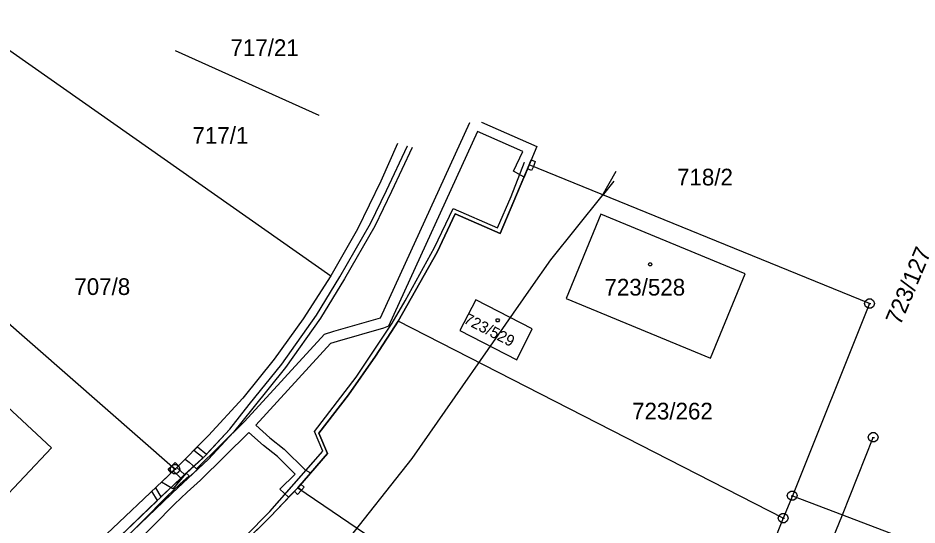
# Model space of a CAD drawing. Extents: x -759060 to -757386, y -1172273 to -1170948.
# Drawn here: x -757667.2 to -757575.7, y -1171015.5 to -1170963.9 of the extents above; entities that cross this region are included whole.
import ezdxf

# ---------------------------------------------------------------- set-up
doc = ezdxf.new("R2010")
doc.units = 0
for name, color, linetype in [('Vrstva 1', 7, 'Continuous'), ('Vrstva 11', 7, 'Continuous'), ('Vrstva 12', 7, 'Continuous'), ('Vrstva 13', 7, 'Continuous'), ('Vrstva 2', 7, 'Continuous'), ('Vrstva 5', 7, 'Continuous'), ('Vrstva 8', 7, 'Continuous')]:
    doc.layers.add(name, color=color, linetype=linetype)

msp = doc.modelspace()

# ---------------------------------------------------------------- linework, layer by layer
at = {"layer": 'Vrstva 1'}
for p, q in [((-757672.79, -1170963.92), (-757635.36, -1170990.15)), ((-757636.56, -1170973.85), (-757651.16, -1170967.27)), ((-757651.16, -1170967.27), (-757651.16, -1170967.27)), ((-757636.56, -1170973.85), (-757636.56, -1170973.85)), ((-757628.59, -1170976.69), (-757630.27, -1170980.5)), ((-757628.59, -1170976.69), (-757628.59, -1170976.69)), ((-757618.12, -1170985.84), (-757615.16, -1170978.84)), ((-757615.16, -1170978.84), (-757615.16, -1170978.84)), ((-757580.52, -1170992.97), (-757615.16, -1170978.84)), ((-757684.38, -1170980.76), (-757651.22, -1171009.81)), ((-757630.27, -1170980.5), (-757632.64, -1170985.4)), ((-757624.55, -1170987.74), (-757622.7, -1170983.85)), ((-757622.7, -1170983.85), (-757618.12, -1170985.84)), ((-757607.88, -1170983.88), (-757611.4, -1170992.45)), ((-757593.2, -1170989.94), (-757607.88, -1170983.88)), ((-757632.64, -1170985.4), (-757635.36, -1170990.15)), ((-757628.52, -1170994.76), (-757624.55, -1170987.74)), ((-757635.36, -1170990.15), (-757638.19, -1170994.52)), ((-757596.73, -1170998.5), (-757593.2, -1170989.94)), ((-757663.78, -1171007.63), (-757679.68, -1170992.9)), ((-757620.61, -1170992.57), (-757622.22, -1170995.69)), ((-757614.86, -1170995.55), (-757620.61, -1170992.57)), ((-757611.4, -1170992.45), (-757596.73, -1170998.5)), ((-757580.52, -1170992.97), (-757588.39, -1171012.51)), ((-757580.52, -1170992.97), (-757580.52, -1170992.97)), ((-757638.19, -1170994.52), (-757641.12, -1170998.61)), ((-757630.8, -1170998.31), (-757628.52, -1170994.76)), ((-757589.31, -1171014.79), (-757628.52, -1170994.76)), ((-757622.22, -1170995.69), (-757616.43, -1170998.67)), ((-757616.43, -1170998.67), (-757614.86, -1170995.55)), ((-757641.12, -1170998.61), (-757644.33, -1171002.57)), ((-757633.56, -1171002.25), (-757630.8, -1170998.31)), ((-757636.59, -1171006.15), (-757633.56, -1171002.25)), ((-757644.33, -1171002.57), (-757647.8, -1171006.39)), ((-757647.8, -1171006.39), (-757651.22, -1171009.81)), ((-757635.69, -1171008.21), (-757636.59, -1171006.15)), ((-757583.3, -1171014.44), (-757580.15, -1171006.57)), ((-757580.15, -1171006.57), (-757580.15, -1171006.57)), ((-757669.67, -1171013.86), (-757663.78, -1171007.63)), ((-757638.72, -1171011.69), (-757635.69, -1171008.21)), ((-757651.22, -1171009.81), (-757666.56, -1171024.33)), ((-757641.51, -1171014.62), (-757638.72, -1171011.69)), ((-757638.72, -1171011.69), (-757616.71, -1171026.66)), ((-757588.39, -1171012.51), (-757589.31, -1171014.79)), ((-757588.39, -1171012.51), (-757583.3, -1171014.44)), ((-757644.41, -1171017.49), (-757641.51, -1171014.62)), ((-757589.31, -1171014.79), (-757598.77, -1171038.3)), ((-757593.63, -1171040.27), (-757583.3, -1171014.44)), ((-757583.3, -1171014.44), (-757561.93, -1171022.55))]:
    msp.add_line(p, q, dxfattribs=at)
at = {"layer": 'Vrstva 11'}
for p, q in [((-757607.74, -1170981.99), (-757606.32, -1170979.49)), ((-757606.55, -1170980.5), (-757607.74, -1170981.99)), ((-757612.96, -1170988.5), (-757607.74, -1170981.99)), ((-757614.98, -1170991.38), (-757612.96, -1170988.5)), ((-757627.09, -1171008.71), (-757614.98, -1170991.38)), ((-757637.54, -1171021.93), (-757627.09, -1171008.71))]:
    msp.add_line(p, q, dxfattribs=at)
at = {"layer": 'Vrstva 12'}
for p, q in [((-757651.16, -1170967.27), (-757651.16, -1170967.27)), ((-757636.56, -1170973.85), (-757651.16, -1170967.27)), ((-757636.56, -1170973.85), (-757636.56, -1170973.85)), ((-757607.88, -1170983.88), (-757611.4, -1170992.45)), ((-757593.2, -1170989.94), (-757607.88, -1170983.88)), ((-757596.73, -1170998.5), (-757593.2, -1170989.94)), ((-757663.78, -1171007.63), (-757679.68, -1170992.9)), ((-757620.61, -1170992.57), (-757622.22, -1170995.69)), ((-757614.86, -1170995.55), (-757620.61, -1170992.57)), ((-757611.4, -1170992.45), (-757596.73, -1170998.5)), ((-757622.22, -1170995.69), (-757616.43, -1170998.67)), ((-757616.43, -1170998.67), (-757614.86, -1170995.55)), ((-757669.67, -1171013.86), (-757663.78, -1171007.63))]:
    msp.add_line(p, q, dxfattribs=at)
at = {"layer": 'Vrstva 13'}
for p, q in [((-757630.31, -1170994.41), (-757621.23, -1170974.54)), ((-757621.23, -1170974.54), (-757621.23, -1170974.54)), ((-757620.02, -1170974.53), (-757614.41, -1170977)), ((-757620.02, -1170974.53), (-757620.02, -1170974.53)), ((-757620.44, -1170975.46), (-757629.49, -1170995.25)), ((-757615.82, -1170977.5), (-757620.44, -1170975.46)), ((-757629.7, -1170981.47), (-757627.55, -1170976.91)), ((-757629.7, -1170981.47), (-757627.55, -1170976.91)), ((-757629.7, -1170981.47), (-757627.55, -1170976.91)), ((-757627.09, -1170977.09), (-757629.2, -1170981.57)), ((-757627.09, -1170977.09), (-757629.2, -1170981.57)), ((-757627.09, -1170977.09), (-757629.2, -1170981.57)), ((-757627.55, -1170976.91), (-757627.55, -1170976.91)), ((-757627.55, -1170976.91), (-757627.55, -1170976.91)), ((-757627.55, -1170976.91), (-757627.55, -1170976.91)), ((-757627.09, -1170977.09), (-757627.09, -1170977.09)), ((-757627.09, -1170977.09), (-757627.09, -1170977.09)), ((-757627.09, -1170977.09), (-757627.09, -1170977.09)), ((-757616.76, -1170979.49), (-757615.82, -1170977.5)), ((-757614.41, -1170977), (-757615.16, -1170978.84)), ((-757614.96, -1170978.34), (-757615.34, -1170979.27)), ((-757615.16, -1170978.84), (-757614.96, -1170978.34)), ((-757614.96, -1170978.34), (-757614.96, -1170978.34)), ((-757614.96, -1170978.34), (-757614.55, -1170978.51)), ((-757615.16, -1170978.84), (-757618.12, -1170985.84)), ((-757615.34, -1170979.27), (-757618.12, -1170985.84)), ((-757617.01, -1170982.08), (-757615.66, -1170978.58)), ((-757615.16, -1170978.84), (-757615.69, -1170980.1)), ((-757615.66, -1170978.58), (-757615.66, -1170978.58)), ((-757615.34, -1170979.27), (-757615.16, -1170978.84)), ((-757614.93, -1170979.44), (-757615.34, -1170979.27)), ((-757615.16, -1170978.84), (-757615.16, -1170978.84)), ((-757614.75, -1170979.01), (-757614.93, -1170979.44)), ((-757614.55, -1170978.51), (-757614.75, -1170979.01)), ((-757615.69, -1170980.1), (-757616.76, -1170979.49)), ((-757631.32, -1170984.82), (-757629.7, -1170981.47)), ((-757631.32, -1170984.82), (-757629.7, -1170981.47)), ((-757631.32, -1170984.82), (-757629.7, -1170981.47)), ((-757629.2, -1170981.57), (-757630.88, -1170985.08)), ((-757629.2, -1170981.57), (-757630.88, -1170985.08)), ((-757629.2, -1170981.57), (-757630.88, -1170985.08)), ((-757618.4, -1170985.27), (-757617.01, -1170982.08)), ((-757624.81, -1170987.25), (-757622.91, -1170983.3)), ((-757624.81, -1170987.25), (-757622.91, -1170983.3)), ((-757622.7, -1170983.85), (-757624.55, -1170987.74)), ((-757622.7, -1170983.85), (-757624.55, -1170987.74)), ((-757622.91, -1170983.3), (-757618.4, -1170985.27)), ((-757622.91, -1170983.3), (-757618.4, -1170985.27)), ((-757618.12, -1170985.84), (-757622.7, -1170983.85)), ((-757618.12, -1170985.84), (-757622.7, -1170983.85)), ((-757634.44, -1170990.26), (-757631.32, -1170984.82)), ((-757634.44, -1170990.26), (-757631.32, -1170984.82)), ((-757634.44, -1170990.26), (-757631.32, -1170984.82)), ((-757630.88, -1170985.08), (-757633.98, -1170990.46)), ((-757630.88, -1170985.08), (-757633.98, -1170990.46)), ((-757630.88, -1170985.08), (-757633.98, -1170990.46)), ((-757618.4, -1170985.27), (-757618.4, -1170985.27)), ((-757627.8, -1170992.68), (-757624.81, -1170987.25)), ((-757627.8, -1170992.68), (-757624.81, -1170987.25)), ((-757624.55, -1170987.74), (-757628.52, -1170994.76)), ((-757624.55, -1170987.74), (-757628.52, -1170994.76)), ((-757636.83, -1170994.16), (-757634.44, -1170990.26)), ((-757636.83, -1170994.16), (-757634.44, -1170990.26)), ((-757636.83, -1170994.16), (-757634.44, -1170990.26)), ((-757633.98, -1170990.46), (-757636.41, -1170994.44)), ((-757633.98, -1170990.46), (-757636.41, -1170994.44)), ((-757633.98, -1170990.46), (-757636.41, -1170994.44)), ((-757629.12, -1170994.95), (-757627.8, -1170992.68)), ((-757629.12, -1170994.95), (-757627.8, -1170992.68)), ((-757640.34, -1170999.14), (-757636.83, -1170994.16)), ((-757640.34, -1170999.14), (-757636.83, -1170994.16)), ((-757640.34, -1170999.14), (-757636.83, -1170994.16)), ((-757636.41, -1170994.44), (-757639.96, -1170999.46)), ((-757636.41, -1170994.44), (-757639.96, -1170999.46)), ((-757636.41, -1170994.44), (-757639.96, -1170999.46)), ((-757635.05, -1170995.76), (-757630.31, -1170994.41)), ((-757632.78, -1171000.44), (-757629.12, -1170994.95)), ((-757632.78, -1171000.44), (-757629.12, -1170994.95)), ((-757628.52, -1170994.76), (-757630.8, -1170998.31)), ((-757628.52, -1170994.76), (-757630.8, -1170998.31)), ((-757636, -1170996.08), (-757635.05, -1170995.76)), ((-757630.01, -1170995.47), (-757634.73, -1170996.81)), ((-757629.49, -1170995.25), (-757630.01, -1170995.47)), ((-757644.14, -1171004.97), (-757636, -1170996.08)), ((-757635.38, -1170997.04), (-757642.99, -1171005.34)), ((-757634.73, -1170996.81), (-757635.38, -1170997.04)), ((-757630.8, -1170998.31), (-757633.56, -1171002.25)), ((-757630.8, -1170998.31), (-757633.56, -1171002.25)), ((-757643.67, -1171003.23), (-757640.34, -1170999.14)), ((-757643.67, -1171003.23), (-757640.34, -1170999.14)), ((-757643.67, -1171003.23), (-757640.34, -1170999.14)), ((-757639.96, -1170999.46), (-757643.31, -1171003.59)), ((-757639.96, -1170999.46), (-757643.31, -1171003.59)), ((-757639.96, -1170999.46), (-757643.31, -1171003.59)), ((-757637.02, -1171005.96), (-757632.78, -1171000.44)), ((-757637.02, -1171005.96), (-757632.78, -1171000.44)), ((-757633.56, -1171002.25), (-757636.59, -1171006.15)), ((-757633.56, -1171002.25), (-757636.59, -1171006.15)), ((-757645.65, -1171005.73), (-757643.67, -1171003.23)), ((-757645.65, -1171005.73), (-757643.67, -1171003.23)), ((-757645.65, -1171005.73), (-757643.67, -1171003.23)), ((-757643.31, -1171003.59), (-757645.27, -1171006.05)), ((-757643.31, -1171003.59), (-757645.27, -1171006.05)), ((-757643.31, -1171003.59), (-757645.27, -1171006.05)), ((-757649.04, -1171009.78), (-757644.14, -1171004.97)), ((-757648.17, -1171008.44), (-757645.65, -1171005.73)), ((-757648.17, -1171008.44), (-757645.65, -1171005.73)), ((-757648.02, -1171008.28), (-757645.65, -1171005.73)), ((-757642.99, -1171005.34), (-757641.57, -1171006.62)), ((-757643.7, -1171006.08), (-757648.62, -1171010.91)), ((-757645.27, -1171006.05), (-757647.81, -1171008.8)), ((-757645.27, -1171006.05), (-757647.81, -1171008.8)), ((-757645.27, -1171006.05), (-757647.81, -1171008.8)), ((-757642.23, -1171007.4), (-757643.7, -1171006.08)), ((-757641.57, -1171006.62), (-757640.1, -1171007.77)), ((-757636.18, -1171007.99), (-757637.02, -1171005.96)), ((-757636.18, -1171007.99), (-757637.02, -1171005.96)), ((-757636.59, -1171006.15), (-757635.69, -1171008.21)), ((-757636.59, -1171006.15), (-757635.69, -1171008.21)), ((-757649.31, -1171007.9), (-757648.95, -1171007.54)), ((-757648.95, -1171007.54), (-757648.02, -1171008.28)), ((-757640.78, -1171008.53), (-757642.23, -1171007.4)), ((-757640.1, -1171007.77), (-757637.97, -1171009.89)), ((-757652.65, -1171012.63), (-757648.37, -1171008.64)), ((-757650.25, -1171010.36), (-757648.17, -1171008.44)), ((-757650.25, -1171010.36), (-757648.17, -1171008.44)), ((-757648.37, -1171008.64), (-757649.31, -1171007.9)), ((-757641.56, -1171014.11), (-757636.18, -1171007.99)), ((-757639, -1171010.3), (-757640.78, -1171008.53)), ((-757639.09, -1171011.31), (-757636.18, -1171007.99)), ((-757635.69, -1171008.21), (-757638.72, -1171011.69)), ((-757635.69, -1171008.21), (-757638.41, -1171011.33)), ((-757647.81, -1171008.8), (-757652.53, -1171013.2)), ((-757651.93, -1171009.82), (-757651.58, -1171009.49)), ((-757651.58, -1171009.49), (-757651.2, -1171009.13)), ((-757651.58, -1171009.49), (-757651.22, -1171009.81)), ((-757651.22, -1171009.81), (-757651.58, -1171009.49)), ((-757651.22, -1171009.81), (-757650.2, -1171008.79)), ((-757650.88, -1171009.47), (-757651.22, -1171009.81)), ((-757651.2, -1171009.13), (-757650.88, -1171009.47)), ((-757650.2, -1171008.79), (-757649.79, -1171009.1)), ((-757647.81, -1171008.8), (-757650.09, -1171010.89)), ((-757647.81, -1171008.8), (-757650.09, -1171010.89)), ((-757649.79, -1171009.1), (-757649.04, -1171009.78)), ((-757652.6, -1171011.12), (-757651.22, -1171009.81)), ((-757651.6, -1171010.17), (-757651.93, -1171009.82)), ((-757651.42, -1171009.99), (-757651.6, -1171010.17)), ((-757650.07, -1171010.22), (-757651.44, -1171011.82)), ((-757651.42, -1171009.99), (-757651.05, -1171009.64)), ((-757651.22, -1171009.81), (-757651.42, -1171009.99)), ((-757650.62, -1171010.71), (-757651.42, -1171009.99)), ((-757651.05, -1171009.64), (-757650.25, -1171010.36)), ((-757650.73, -1171011.34), (-757649.79, -1171010.48)), ((-757650.62, -1171010.71), (-757650.25, -1171010.36)), ((-757649.79, -1171010.48), (-757650.07, -1171010.22)), ((-757640.54, -1171011.83), (-757639, -1171010.3)), ((-757637.42, -1171010.19), (-757638.72, -1171011.69)), ((-757637.97, -1171009.89), (-757637.42, -1171010.19)), ((-757653.88, -1171013.81), (-757650.62, -1171010.71)), ((-757653.88, -1171013.81), (-757650.62, -1171010.71)), ((-757650.09, -1171010.89), (-757653.22, -1171013.87)), ((-757650.09, -1171010.89), (-757653.22, -1171013.87)), ((-757651.44, -1171011.82), (-757652.6, -1171011.12)), ((-757652.04, -1171012.58), (-757650.73, -1171011.34)), ((-757648.62, -1171010.91), (-757649.99, -1171012.14)), ((-757641.56, -1171014.11), (-757639.09, -1171011.31)), ((-757638.41, -1171011.33), (-757638.72, -1171011.69)), ((-757638.72, -1171011.69), (-757638.41, -1171011.33)), ((-757638.41, -1171011.33), (-757638.07, -1171011.65)), ((-757653.59, -1171012.06), (-757653.22, -1171011.71)), ((-757653.02, -1171012.98), (-757653.59, -1171012.06)), ((-757653.22, -1171011.71), (-757652.65, -1171012.63)), ((-757649.99, -1171012.14), (-757651.28, -1171013.38)), ((-757638.72, -1171011.69), (-757641.51, -1171014.62)), ((-757639.07, -1171012.06), (-757641.51, -1171014.62)), ((-757639.66, -1171012.67), (-757640.54, -1171011.83)), ((-757638.72, -1171011.69), (-757639.66, -1171012.67)), ((-757638.72, -1171011.69), (-757639.07, -1171012.06)), ((-757639.07, -1171012.06), (-757638.72, -1171011.69)), ((-757638.75, -1171012.37), (-757639.07, -1171012.06)), ((-757638.35, -1171011.94), (-757638.75, -1171012.37)), ((-757638.72, -1171011.69), (-757638.35, -1171011.94)), ((-757638.35, -1171011.94), (-757638.72, -1171011.69)), ((-757638.07, -1171011.65), (-757638.35, -1171011.94)), ((-757663.25, -1171023.91), (-757652.04, -1171012.58)), ((-757658.24, -1171017.98), (-757653.02, -1171012.98)), ((-757652.53, -1171013.2), (-757657.84, -1171018.3)), ((-757651.28, -1171013.38), (-757662.11, -1171024.32)), ((-757658.24, -1171017.98), (-757653.88, -1171013.81)), ((-757658.24, -1171017.98), (-757653.88, -1171013.81)), ((-757653.22, -1171013.87), (-757657.84, -1171018.3)), ((-757653.22, -1171013.87), (-757657.84, -1171018.3)), ((-757644.08, -1171016.66), (-757641.56, -1171014.11)), ((-757644.08, -1171016.66), (-757641.56, -1171014.11)), ((-757641.51, -1171014.62), (-757644.08, -1171017.16)), ((-757641.51, -1171014.62), (-757644.08, -1171017.16))]:
    msp.add_line(p, q, dxfattribs=at)
at = {"layer": 'Vrstva 5'}
for points in [[(-757602.77, -1170988.83), (-757602.68, -1170988.98), (-757602.77, -1170989.13), (-757602.95, -1170989.13), (-757603.04, -1170988.98), (-757602.95, -1170988.83)], [(-757618.3, -1170994.51), (-757618.21, -1170994.66), (-757618.3, -1170994.81), (-757618.48, -1170994.81), (-757618.57, -1170994.66), (-757618.48, -1170994.51)]]:
    msp.add_lwpolyline(points, close=True, dxfattribs=at)
at = {"layer": 'Vrstva 8'}
for p, q in [((-757580.64, -1170992.97), (-757580.4, -1170992.97)), ((-757580.27, -1171006.57), (-757580.03, -1171006.57)), ((-757651.34, -1171009.81), (-757651.1, -1171009.81)), ((-757588.51, -1171012.51), (-757588.27, -1171012.51)), ((-757589.43, -1171014.79), (-757589.19, -1171014.79))]:
    msp.add_line(p, q, dxfattribs=at)
for points in [[(-757580.37, -1170992.49), (-757580.12, -1170992.67), (-757580.02, -1170992.96), (-757580.12, -1170993.25), (-757580.37, -1170993.43), (-757580.68, -1170993.43), (-757580.93, -1170993.25), (-757581.03, -1170992.96), (-757580.93, -1170992.67), (-757580.68, -1170992.49)], [(-757580, -1171006.09), (-757579.75, -1171006.27), (-757579.65, -1171006.56), (-757579.75, -1171006.85), (-757580, -1171007.03), (-757580.31, -1171007.03), (-757580.56, -1171006.85), (-757580.66, -1171006.56), (-757580.56, -1171006.27), (-757580.31, -1171006.09)], [(-757651.07, -1171009.33), (-757650.82, -1171009.51), (-757650.72, -1171009.8), (-757650.82, -1171010.09), (-757651.07, -1171010.27), (-757651.38, -1171010.27), (-757651.63, -1171010.09), (-757651.73, -1171009.8), (-757651.63, -1171009.51), (-757651.38, -1171009.33)], [(-757588.24, -1171012.03), (-757587.99, -1171012.21), (-757587.89, -1171012.5), (-757587.99, -1171012.79), (-757588.24, -1171012.97), (-757588.55, -1171012.97), (-757588.8, -1171012.79), (-757588.9, -1171012.5), (-757588.8, -1171012.21), (-757588.55, -1171012.03)], [(-757589.16, -1171014.31), (-757588.91, -1171014.49), (-757588.81, -1171014.78), (-757588.91, -1171015.07), (-757589.16, -1171015.25), (-757589.47, -1171015.25), (-757589.72, -1171015.07), (-757589.82, -1171014.78), (-757589.72, -1171014.49), (-757589.47, -1171014.31)]]:
    msp.add_lwpolyline(points, close=True, dxfattribs=at)

# ---------------------------------------------------------------- texts
at = {"layer": 'Vrstva 2'}
for s, p in [('717/21', (-757645.58, -1170967.79)), ('717/1', (-757649.447, -1170976.71)), ('718/2', (-757600.125, -1170980.95)), ('707/8', (-757661.47, -1170992.09)), ('723/528', (-757607.513, -1170992.15)), ('723/262', (-757604.7, -1171004.75))]:
    msp.add_text(s, height=1.7, dxfattribs=at).set_placement(p)
for s, height, rotation, p in [('723/127', 1.7, 67.20795, (-757577.399, -1170995.257)), ('723/529', 1.14, 333.00307, (-757621.939, -1170994.892))]:
    msp.add_text(s, height=height, rotation=rotation, dxfattribs=at).set_placement(p)

doc.saveas('drawing.dxf')
